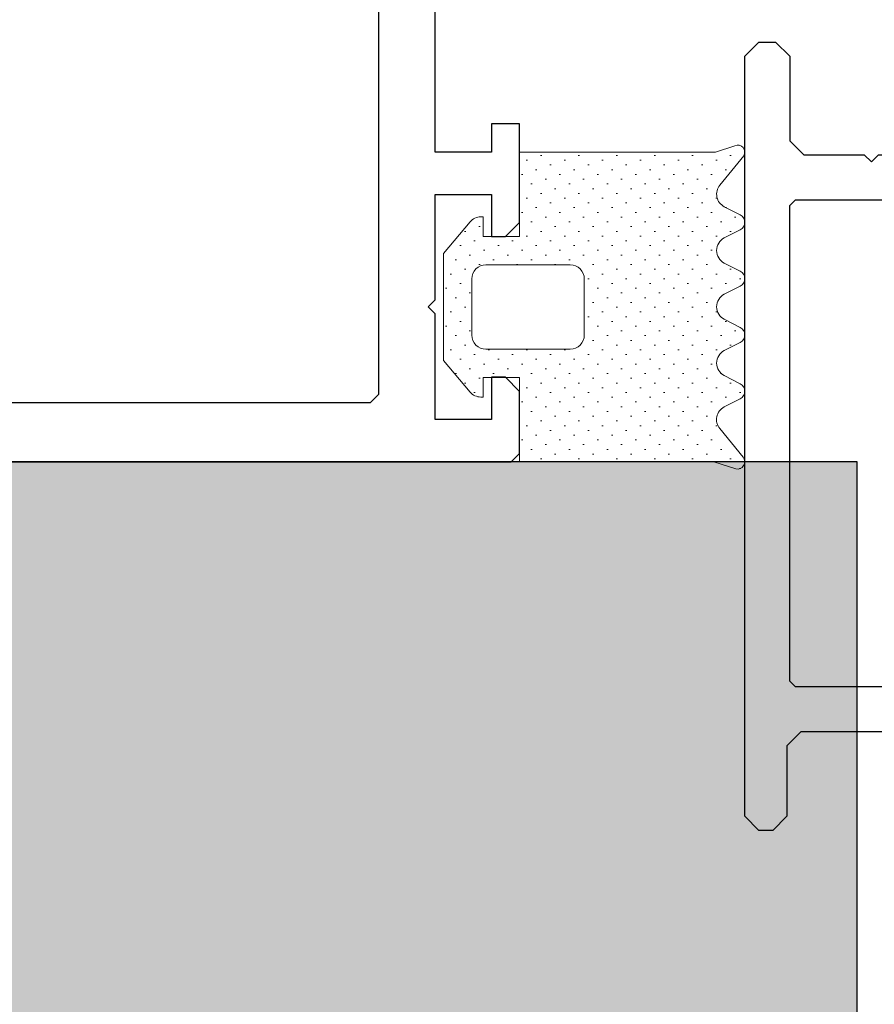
# Model space of a CAD drawing. Header units: millimetres. Extents: x -637441 to -130928, y -380379 to -53767.
# Tile 307 of 390: x -337402 to -337371, y -154462 to -154427. Entities that reach past the tile are written whole.
import ezdxf

# ---------------------------------------------------------------- set-up
doc = ezdxf.new("R2010")
doc.units = ezdxf.units.MM
doc.header["$LTSCALE"] = 10
for name, color, linetype in [('AL_1', 187, 'Continuous'), ('AL_3', 7, 'Continuous'), ('CrossSectionsProfils', 7, 'Continuous')]:
    doc.layers.add(name, color=color, linetype=linetype)
doc.layers.add('AL_2', color=14, linetype='Continuous', lineweight=50, plot=False)
for name, color, linetype, lineweight in [('CKKOTY', 7, 'Continuous', 25), ('MB-kreskowanie', 8, 'Continuous', 5), ('MB-uszczelki_tworzywa', 8, 'Continuous', 9)]:
    doc.layers.add(name, color=color, linetype=linetype, lineweight=lineweight)
doc.styles.add('!_MFSD_STANDARD', font='txt')
doc.dimstyles.new('!_MFSD$0', dxfattribs={"dimtxt": 3.5, "dimasz": 3.5, "dimexe": 1, "dimexo": 1, "dimgap": 1.5, "dimtad": 1, "dimdsep": 46, "dimtxsty": '!_MFSD_STANDARD', "dimblk": 'OPEN90', "dimcen": 0, "dimclrd": 155, "dimclre": 155, "dimclrt": 255, "dimadec": 0, "dimazin": 2, "dimtp": 0.1, "dimtm": 0.1, "dimtfac": 0.71, "dimtmove": 0, "dimatfit": 3, "dimldrblk": 'DOTSMALL', "dimfxl": 1, "dimtfill": 1, "dimlwd": -1, "dimlwe": -1, "dimarcsym": 1})

# ---------------------------------------------------------------- blocks, each defined once
blk = doc.blocks.new('K43_2152_X', base_point=(869.062, 512.904))
at = {"layer": 'CrossSectionsProfils', "flags": 128}
for points in [[(922.059, 537.904), (853.359, 537.904), (853.059, 537.604), (853.059, 535.404), (853.559, 534.904), (854.059, 534.904), (854.059, 536.404), (856.059, 536.404), (856.059, 532.654), (856.309, 532.404), (856.059, 532.154), (856.059, 528.404), (854.059, 528.404), (854.059, 529.904), (853.559, 529.904), (853.059, 529.404), (853.059, 525.904), (854.059, 525.904), (854.059, 526.904), (856.059, 526.904), (856.059, 519.404)], [(913.859, 535.804), (858.359, 535.804), (858.059, 535.504), (858.059, 490.304), (858.359, 490.004), (913.859, 490.004)]]:
    blk.add_lwpolyline(points, dxfattribs=at)
blk = doc.blocks.new('K43_2105_X', base_point=(1276.174, 1370.825))
at = {"layer": 'CrossSectionsProfils', "flags": 128}
for points in [[(1289.474, 1359.325), (1289.674, 1359.525), (1289.674, 1361.125), (1289.474, 1361.325), (1282.674, 1361.325), (1282.174, 1361.825), (1282.174, 1365.075), (1281.924, 1365.325), (1282.174, 1365.575), (1282.174, 1368.825), (1282.674, 1369.325), (1285.174, 1369.325), (1285.674, 1369.825), (1285.674, 1370.325), (1285.174, 1370.825), (1258.174, 1370.825), (1257.674, 1370.325), (1257.674, 1369.725), (1258.174, 1369.225), (1261.174, 1369.225), (1261.674, 1368.725), (1261.674, 1366.575), (1261.924, 1366.325), (1261.674, 1366.075), (1261.674, 1363.925), (1261.174, 1363.425), (1258.174, 1363.425), (1257.674, 1362.925), (1257.674, 1362.325), (1258.174, 1361.825), (1269.174, 1361.825), (1269.674, 1361.325), (1269.674, 1356.325), (1269.174, 1355.825), (1258.174, 1355.825), (1257.674, 1355.325), (1257.674, 1354.725), (1258.174, 1354.225), (1270.474, 1354.225), (1271.474, 1355.225), (1271.474, 1358.825), (1271.974, 1359.325), (1289.474, 1359.325)], [(1280.574, 1361.425), (1280.574, 1361.925), (1280.074, 1362.425), (1279.774, 1362.425), (1279.574, 1362.625), (1279.574, 1363.225), (1279.774, 1363.425), (1280.374, 1363.425), (1280.574, 1363.625), (1280.574, 1369.025), (1280.374, 1369.225), (1263.474, 1369.225), (1263.274, 1369.025), (1263.274, 1363.625), (1263.474, 1363.425), (1270.474, 1363.425), (1271.474, 1362.425), (1271.474, 1361.425), (1271.974, 1360.925), (1280.074, 1360.925), (1280.574, 1361.425)]]:
    blk.add_lwpolyline(points, dxfattribs=at)
blk = doc.blocks.new('120484X8')
at = {"layer": 'MB-kreskowanie'}
h = blk.add_hatch(dxfattribs=at)
h.set_pattern_fill('DOTS', color=256, scale=0.3, angle=45, style=0)
h.set_pattern_definition([(45, (1194.88204, -507.0987), (-0.1683798, 0.5051394), [0, -0.47625])])
h.paths.add_polyline_path([(1.5, -1), (-1.5, -1), (-1.5, 0.3), (-0.8, 0.3), (-0.8, 0.376, 0.221743), (-0.979, 0.759), (-2.1, 1.7), (-5.9, 1.7), (-7.022, 0.759, 0.221695), (-7.2, 0.376), (-7.2, 0.3), (-6.5, 0.3), (-6.5, -1), (-9.5, -1), (-9.5, -7.902), (-9.75, -8.682, 0.714727), (-9.339, -8.944), (-8.331, -8.125, -0.492894), (-7.551, -8.268), (-7.26, -8.837, 0.61156), (-6.726, -8.837), (-6.438, -8.274, -0.61156), (-5.548, -8.274), (-5.26, -8.837, 0.61156), (-4.726, -8.837), (-4.438, -8.274, -0.61156), (-3.548, -8.274), (-3.26, -8.837, 0.61156), (-2.726, -8.837), (-2.438, -8.274, -0.61156), (-1.548, -8.274), (-1.26, -8.837, 0.61156), (-0.726, -8.837), (-0.438, -8.274, -0.480222), (0.327, -8.117), (1.368, -8.962, 0.73088), (1.73, -8.653), (1.5, -7.965)])
h.paths.add_polyline_path([(-3, -3.3), (-5, -3.3, -0.414214), (-5.5, -2.8), (-5.5, 0.2, -0.414214), (-5, 0.7), (-3, 0.7, -0.414214), (-2.5, 0.2), (-2.5, -2.8, -0.414214)], flags=16)
at = {"layer": 'MB-uszczelki_tworzywa'}
blk.add_lwpolyline([(-8.32, -8.116), (-9.336, -8.941, -0.720253), (-9.75, -8.682), (-9.5, -7.902), (-9.5, -1), (-6.5, -1), (-6.5, 0.3), (-7.2, 0.3), (-7.2, 0.376, -0.221695), (-7.022, 0.759), (-5.9, 1.7), (-2.1, 1.7), (-0.979, 0.759, -0.221743), (-0.8, 0.376), (-0.8, 0.3), (-1.5, 0.3), (-1.5, -1), (1.5, -1), (1.5, -7.965), (1.73, -8.653, -0.73088), (1.368, -8.962), (0.327, -8.117, 0.480222), (-0.438, -8.274), (-0.726, -8.837, -0.61156), (-1.26, -8.837), (-1.548, -8.274, 0.61156), (-2.438, -8.274), (-2.726, -8.837, -0.61156), (-3.26, -8.837), (-3.548, -8.274, 0.61156), (-4.438, -8.274), (-4.726, -8.837, -0.61156), (-5.26, -8.837), (-5.548, -8.274, 0.61156), (-6.438, -8.274), (-6.726, -8.837, -0.61156), (-7.26, -8.837), (-7.551, -8.268, 0.48241), (-8.318, -8.114)], format="xyb", dxfattribs=at)
blk.add_lwpolyline([(-5, 0.7), (-3, 0.7, -0.414214), (-2.5, 0.2), (-2.5, -2.8, -0.414214), (-3, -3.3), (-5, -3.3, -0.414214), (-5.5, -2.8), (-5.5, 0.2, -0.414214)], format="xyb", close=True, dxfattribs=at)
blk = doc.blocks.new('*U795')
blk.add_blockref('120484X8', (0, 0))
blk = doc.blocks.new('*D798')
at = {"layer": 'DEFPOINTS', "color": 0, "transparency": 16777216}
for p in [(0, 0), (0, -100), (0, -100)]:
    blk.add_point(p, dxfattribs=at)
at = {"layer": 'AL_2', "transparency": 16777216, "insert": (-2.25, -50), "char_height": 1.5, "attachment_point": 5, "rotation": 90, "style": '!_MFSD_STANDARD', "bg_fill": 3, "box_fill_scale": 1.1, "bg_fill_color": 256, "bg_fill_true_color": 13158600, "bg_fill_transparency": 0}
blk.add_mtext('100mm', dxfattribs=at)
blk = doc.blocks.new('_DotSmall')
at = {"color": 0, "linetype": 'ByBlock', "const_width": 0.5}
blk.add_lwpolyline([(-0.0625, 0, 1), (0.0625, 0, 1)], format="xyb", close=True, dxfattribs=at)
blk = doc.blocks.new('_Open90')
at = {"color": 0, "linetype": 'ByBlock', "lineweight": -2}
for p, q in [((-0.5, 0.5), (0, 0)), ((0, 0), (-1, 0)), ((0, 0), (-0.5, -0.5))]:
    blk.add_line(p, q, dxfattribs=at)
blk = doc.blocks.new('*U797')
at = {"layer": 'AL_1'}
h = blk.add_hatch(dxfattribs=at)
h.set_pattern_fill('MINERAL WOOL', color=256, scale=100)
h.set_pattern_definition([(0, (-1294.25, 9e-14), (0, 100), []), (68.1986, (-1274.248, 25), (-40.0025, -0.0037), [53.85, -53.85]), (111.8014, (-1274.248, 25), (-40.0025, 0.0037), [53.85, -53.85]), (90, (-1274.25, 18.4), (-40, 2e-15), [6.6, -93.4]), (90, (-1294.25, 75), (-40, 2e-15), [6.6, -93.4]), (11.3099, (-1294.248, 9e-14), (-39.999965, -1.7e-05), [7.84, -494.21, 7.84, -509.9]), (11.3099, (-1294.248, 100), (-39.999965, -1.7e-05), [7.84, -494.21, 7.84, -509.9]), (26.5651, (-1286.556, 1.539), (-40.00004, 1e-05), [2.75, -220.85]), (33.6901, (-1284.094, 2.77), (-40, -2e-05), [2.219, -718.8915]), (33.6901, (-1284.094, 102.77), (-40, -2e-05), [2.219, -718.8915]), (33.6901, (-1284.094, 202.77), (-40, -2e-05), [2.219, -718.8915]), (33.6901, (-1284.094, 302.77), (-40, -2e-05), [2.219, -718.8915]), (45, (-1282.248, 4), (-40.00004, 0), [5.657, -277.186]), (45, (-1282.248, 104), (-40.00004, 0), [5.657, -277.186]), (63.4348, (-1278.248, 8), (-40, 6e-05), [7.155, -440.058]), (63.4348, (-1278.248, 108), (-40, 6e-05), [7.155, -440.058]), (63.4348, (-1278.248, 208), (-40, 6e-05), [7.155, -440.058]), (63.4348, (-1278.248, 308), (-40, 6e-05), [7.155, -440.058]), (78.69, (-1275.05, 14.4), (-40, 2e-05), [4.0793, -199.8815]), (78.69, (-1275.05, 114.4), (-40, 2e-05), [4.0793, -199.8815]), (168.6901, (-1294.248, 9e-14), (-39.999965, 1.7e-05), [7.84, -494.21, 7.84, -509.9]), (168.6901, (-1294.248, 100), (-39.999965, 1.7e-05), [7.84, -494.21, 7.84, -509.9]), (153.4349, (-1301.94, 1.539), (-40.00004, -1e-05), [2.75, -220.85]), (146.3099, (-1304.402, 2.77), (-40, 2e-05), [2.219, -718.8915]), (146.3099, (-1304.402, 102.77), (-40, 2e-05), [2.219, -718.8915]), (146.3099, (-1304.402, 202.77), (-40, 2e-05), [2.219, -718.8915]), (146.3099, (-1304.402, 302.77), (-40, 2e-05), [2.219, -718.8915]), (135, (-1306.248, 4), (-40.00004, 3e-15), [5.657, -277.186]), (135, (-1306.248, 104), (-40.00004, 3e-15), [5.657, -277.186]), (116.5652, (-1310.248, 8), (-40, -6e-05), [7.155, -440.058]), (116.5652, (-1310.248, 108), (-40, -6e-05), [7.155, -440.058]), (116.5652, (-1310.248, 208), (-40, -6e-05), [7.155, -440.058]), (116.5652, (-1310.248, 308), (-40, -6e-05), [7.155, -440.058]), (101.31, (-1313.45, 14.4), (-40, -2e-05), [4.0793, -199.8815]), (101.31, (-1313.45, 114.4), (-40, -2e-05), [4.0793, -199.8815]), (333.4349, (-1266.556, -1.538), (40.00004, 1e-05), [2.75, -220.85]), (206.5651, (-1321.94, -1.538), (40.00004, -1e-05), [2.75, -220.85]), (326.31, (-1264.094, -2.77), (40, -2e-05), [2.219, -718.8915]), (326.31, (-1264.094, -102.77), (40, -2e-05), [2.219, -718.8915]), (326.3099, (-1264.094, -202.77), (40, -2e-05), [2.219, -718.8915]), (326.3099, (-1264.094, -302.77), (40, -2e-05), [2.219, -718.8915]), (213.6901, (-1324.402, -2.77), (40, 2e-05), [2.219, -718.8915]), (213.6901, (-1324.402, -102.77), (40, 2e-05), [2.219, -718.8915]), (213.6901, (-1324.402, -202.77), (40, 2e-05), [2.219, -718.8915]), (213.6901, (-1324.402, -302.77), (40, 2e-05), [2.219, -718.8915]), (315, (-1262.248, -4), (40.00004, -8e-15), [5.657, -277.186]), (315, (-1262.248, -104), (40.00004, -8e-15), [5.657, -277.186]), (225, (-1326.248, -4), (40.00004, -6e-15), [5.657, -277.186]), (225, (-1326.248, -104), (40.00004, -6e-15), [5.657, -277.186]), (296.5652, (-1258.248, -8), (40, 6e-05), [7.155, -440.058]), (296.5652, (-1258.248, -108), (40, 6e-05), [7.155, -440.058]), (296.5652, (-1258.248, -208), (40, 6e-05), [7.155, -440.058]), (296.5652, (-1258.248, -308), (40, 6e-05), [7.155, -440.058]), (243.4348, (-1330.248, -8), (40, -6e-05), [7.155, -440.058]), (243.4348, (-1330.248, -108), (40, -6e-05), [7.155, -440.058]), (243.4348, (-1330.248, -208), (40, -6e-05), [7.155, -440.058]), (243.4348, (-1330.248, -308), (40, -6e-05), [7.155, -440.058]), (281.31, (-1255.05, -14.4), (40, 2e-05), [4.0793, -199.8815]), (281.31, (-1255.05, -114.4), (40, 2e-05), [4.0793, -199.8815]), (258.69, (-1333.45, -14.4), (40, -2e-05), [4.0793, -199.8815]), (258.69, (-1333.45, -114.4), (40, -2e-05), [4.0793, -199.8815])])
h.paths.add_polyline_path([(-1707.99804, -100), (0, -100), (0, 0), (-1707.99804, 0)])
at = {"layer": 'AL_3'}
blk.add_lwpolyline([(-1707.99804, -100), (0, -100), (0, 0), (-1707.99804, 0)], close=True, dxfattribs=at)
at = {"layer": 'AL_2'}
dim = blk.add_linear_dim(base=(0, -100), p1=(0, 0), p2=(0, -100), angle=90, text='<>mm', dimstyle='!_MFSD$0', override={"dimtxt": 1.5, "dimdec": 0, "dimse1": 1, "dimse2": 1, "dimsd1": 1, "dimsd2": 1, "dimclrt": 256, "dimfxlon": 0, "dimtfillclr": 256}, dxfattribs=at)
dim.commit()
dim.dimension.update_dxf_attribs({"geometry": '*D798', "text_midpoint": (-2.25, -50)})

msp = doc.modelspace()

# ---------------------------------------------------------------- block references
at = {"rotation": 90}
msp.add_blockref('*U795', (-337385.1, -154433.213), dxfattribs=at)
at = {"layer": 'CrossSectionsProfils', "rotation": 180}
msp.add_blockref('K43_2152_X', (-337400.102, -154417.712), dxfattribs=at)
at = {"layer": 'CrossSectionsProfils', "yscale": -1, "rotation": 270}
msp.add_blockref('K43_2105_X', (-337376.102, -154446.306), dxfattribs=at)

# ---------------------------------------------------------------- next in the draw order: block references
at = {"layer": 'AL_3', "color": 7, "rotation": 90}
msp.add_blockref('*U797', (-337472.102, -154442.716), dxfattribs=at)

# ---------------------------------------------------------------- next in the draw order: linework, layer by layer
at = {"layer": 'CKKOTY', "color": 7}
msp.add_circle((-337598.748, -155272.216), 1174.755, dxfattribs=at)

doc.saveas('drawing.dxf')
